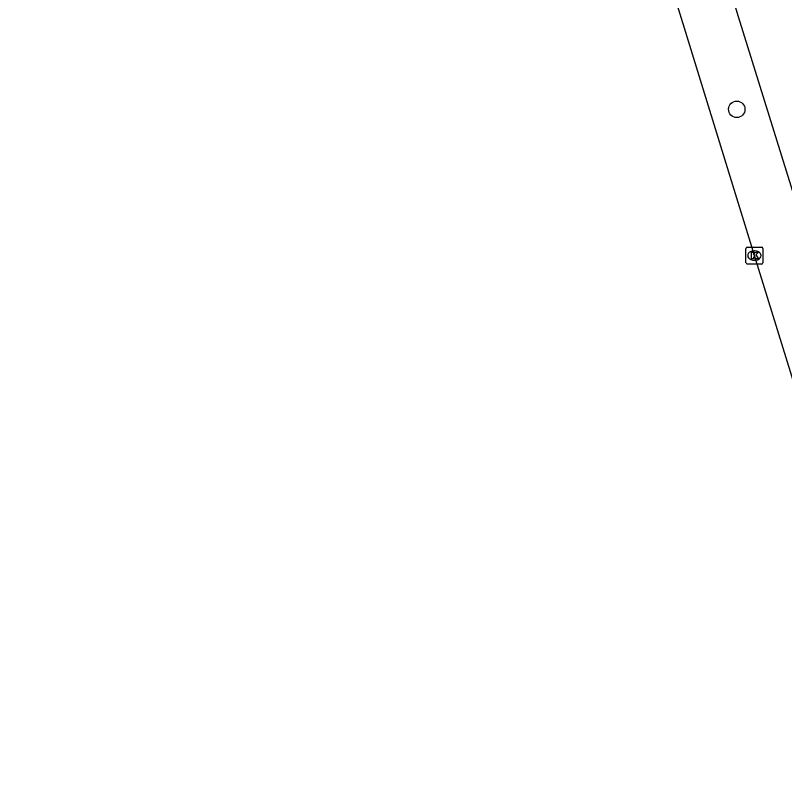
# Model space of a CAD drawing. Extents: x 161801 to 162379, y 382315 to 382832.
# Drawn here: x 161805.82 to 161851.52, y 382400.25 to 382445.29 of the extents above; entities that cross this region are included whole.
import ezdxf

# ---------------------------------------------------------------- set-up
doc = ezdxf.new("R2010")
doc.units = 0
for name, color, linetype in [('IMGEO_Boom', 7, 'Continuous'), ('IMGEO_Kolk', 7, 'Continuous'), ('IMGEO_OVBaan_gesloten', 7, 'Continuous'), ('IMGEO_Rijbaan_lokaal_gesloten', 7, 'Continuous')]:
    doc.layers.add(name, color=color, linetype=linetype)

msp = doc.modelspace()

# ---------------------------------------------------------------- linework, layer by layer
at = {"layer": 'IMGEO_Boom'}
msp.add_circle((161848.672, 382439.71), 0.489, dxfattribs=at)
at = {"layer": 'IMGEO_Kolk'}
for p, q in [((161849.221, 382430.592), (161849.221, 382431.444)), ((161849.296, 382431.518), (161850.148, 382431.518)), ((161849.709, 382431.298), (161849.734, 382431.298)), ((161850.222, 382431.444), (161850.222, 382430.592)), ((161849.732, 382430.738), (161849.707, 382430.738)), ((161850.148, 382430.518), (161849.296, 382430.518))]:
    msp.add_line(p, q, dxfattribs=at)
for points in [[(161849.221, 382430.592), (161849.221, 382431.444)], [(161849.296, 382431.518), (161850.148, 382431.518)], [(161849.542, 382431.218), (161849.665, 382431.218), (161849.665, 382431.067), (161849.795, 382431.218), (161849.959, 382431.218), (161849.813, 382431.067), (161849.966, 382430.818), (161849.814, 382430.818), (161849.729, 382430.982), (161849.665, 382430.915), (161849.665, 382430.818), (161849.542, 382430.818), (161849.542, 382431.218)], [(161850.222, 382431.444), (161850.222, 382430.592)], [(161850.148, 382430.518), (161849.296, 382430.518)]]:
    msp.add_lwpolyline(points, dxfattribs=at)
for centre, start, end in [((161849.298, 382431.442), 91.552, 178.448), ((161849.298, 382431.442), 91.552, 178.448), ((161850.146, 382431.442), 1.552, 88.448), ((161850.146, 382431.442), 1.552, 88.448), ((161849.298, 382430.594), 181.552, 268.448), ((161849.298, 382430.594), 181.552, 268.448), ((161850.146, 382430.594), 271.552, 358.448), ((161850.146, 382430.594), 271.552, 358.448)]:
    msp.add_arc(centre, 0.0765, start, end, dxfattribs=at)
for centre, major_axis, ratio, start_param, end_param in [((161849.708, 382431.018), (-0.387, 0.002), 0.722429, 4.712389, 7.853982), ((161849.733, 382431.018), (-0.39, 0.002), 0.717154, 1.570796, 4.712389)]:
    msp.add_ellipse(centre, major_axis=major_axis, ratio=ratio, start_param=start_param, end_param=end_param, dxfattribs=at)
at = {"layer": 'IMGEO_OVBaan_gesloten'}
msp.add_lwpolyline([(161855.242, 382413.135), (161855.195, 382413.368), (161849.721, 382431.019), (161844.598, 382447.699), (161839.128, 382465.362), (161833.649, 382483.027), (161828.156, 382500), (161822.731, 382516.012), (161822.311, 382517.164), (161816.518, 382533.648), (161806.006, 382563.637), (161805.816, 382564.034)], dxfattribs=at)
at = {"layer": 'IMGEO_Rijbaan_lokaal_gesloten'}
msp.add_lwpolyline([(161862.518, 382400.247), (161861.939, 382402.187), (161861.036, 382405.087), (161852.924, 382431.895), (161849.061, 382444.311)], dxfattribs=at)
msp.add_arc((160592.375, 382054.537), 1315.744, 17.231819, 18.542176, dxfattribs=at)

doc.saveas('drawing.dxf')
